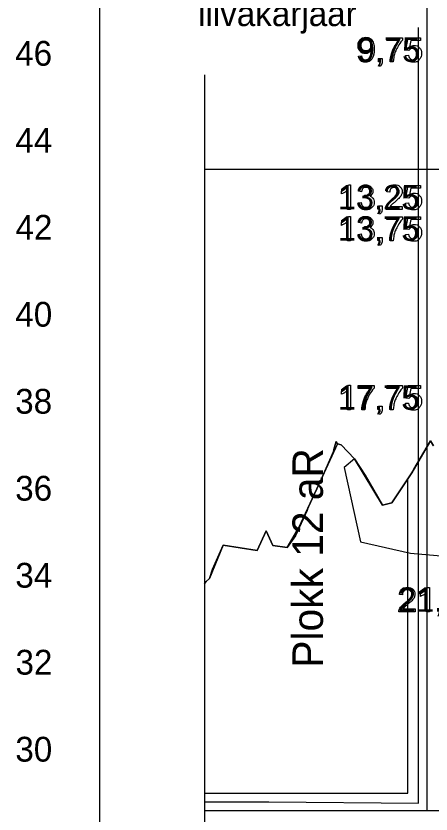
# Model space of a CAD drawing. Extents: x 700746 to 706058, y 6570320 to 6580460.
# Drawn here: x 704941.5 to 705036.8, y 6575747.1 to 6575930.6 of the extents above; entities that cross this region are included whole.
import ezdxf

# ---------------------------------------------------------------- set-up
doc = ezdxf.new("R2010")
doc.units = 0
for name, color, linetype in [('Default', 7, 'Continuous'), ('GEOLPUNKT', 7, 'Continuous'), ('illumineerimisjooned', 7, 'Continuous'), ('kataster', 7, 'Continuous'), ('mõõtpost vasak', 7, 'Continuous'), ('PIIR', 7, 'Continuous'), ('Plokid', 7, 'Continuous'), ('Täide', 7, 'Continuous'), ('VEEKOGU', 7, 'Continuous'), ('VORMISTUS', 7, 'Continuous')]:
    doc.layers.add(name, color=color, linetype=linetype)

msp = doc.modelspace()

# ---------------------------------------------------------------- linework, layer by layer
at = {"layer": 'Default'}
msp.add_lwpolyline([(704984.75, 6575800.07), (704985.13, 6575800.53), (704985.91, 6575801.22), (704986.61, 6575803.36), (704989.02, 6575808.9), (704996.86, 6575807.67), (704998.93, 6575812.15), (705000.44, 6575808.82), (705003.76, 6575808.38), (705006.46, 6575812.98), (705011.55, 6575823.96), (705014.36, 6575830.45), (705014.55, 6575831.17), (705014.98, 6575832.72), (705015.29, 6575832.16), (705016.14, 6575831.96), (705019.22, 6575828.75), (705021.67, 6575824.96), (705025.67, 6575818.09), (705027.79, 6575818.59), (705032.37, 6575825.52), (705036.63, 6575832.88), (705037.37, 6575831.69)], dxfattribs=at)
at = {"layer": 'GEOLPUNKT'}
for points in [[(705026.6, 6575924.89), (705026.6, 6575925.56), (705030.23, 6575925.56), (705030.23, 6575925.02)], [(705029.34, 6575924.89), (705026.6, 6575924.89)], [(705031.67, 6575922.59), (705031.03, 6575922.68), (705031.57, 6575925.56), (705034.35, 6575925.56), (705034.35, 6575924.9), (705032.12, 6575924.9), (705031.82, 6575923.4)], [(705020.14, 6575921.33), (705020.8, 6575921.39)], [(705024.76, 6575920.03), (705024.76, 6575920.81), (705025.54, 6575920.81), (705025.54, 6575920.03)], [(705030.91, 6575921.5), (705031.63, 6575921.56)], [(705024.9, 6575918.92), (705024.71, 6575919.21)], [(705025.14, 6575920.03), (705024.76, 6575920.03)], [(705028.09, 6575920.03), (705027.38, 6575920.03)], [(705017.83, 6575891.71), (705018.27, 6575891.71), (705018.27, 6575886.08)], [(705031.67, 6575888.65), (705031.03, 6575888.73), (705031.57, 6575891.61), (705034.35, 6575891.61), (705034.35, 6575890.95), (705032.12, 6575890.95), (705031.82, 6575889.45)], [(705016.21, 6575889.64), (705016.21, 6575890.3)], [(705018.27, 6575886.08), (705017.58, 6575886.08), (705017.58, 6575890.46)], [(705020.79, 6575890.13), (705020.11, 6575890.25)], [(705021.39, 6575888.74), (705021.47, 6575889.34)], [(705027.3, 6575890.02), (705026.6, 6575890.09)], [(705020.04, 6575887.57), (705020.73, 6575887.66)], [(705030.91, 6575887.55), (705031.63, 6575887.61)], [(705024.76, 6575886.08), (705024.76, 6575886.87), (705025.54, 6575886.87), (705025.54, 6575886.08)], [(705025.14, 6575886.08), (705024.76, 6575886.08)], [(705030.17, 6575886.75), (705030.17, 6575886.08), (705026.47, 6575886.08)], [(705027.42, 6575886.75), (705030.17, 6575886.75)], [(705017.83, 6575884.49), (705018.27, 6575884.49), (705018.27, 6575878.87)], [(705024.9, 6575884.97), (705024.71, 6575885.27)], [(705026.6, 6575883.73), (705026.6, 6575884.4), (705030.23, 6575884.4), (705030.23, 6575883.86)], [(705031.67, 6575881.43), (705031.03, 6575881.52), (705031.57, 6575884.4), (705034.35, 6575884.4), (705034.35, 6575883.74), (705032.12, 6575883.74), (705031.82, 6575882.23)], [(705016.21, 6575882.42), (705016.21, 6575883.08)], [(705018.27, 6575878.87), (705017.58, 6575878.87), (705017.58, 6575883.25)], [(705020.79, 6575882.91), (705020.11, 6575883.04)], [(705021.39, 6575881.52), (705021.47, 6575882.12)], [(705029.34, 6575883.73), (705026.6, 6575883.73)], [(705020.04, 6575880.35), (705020.73, 6575880.44)], [(705030.91, 6575880.34), (705031.63, 6575880.4)], [(705024.76, 6575878.87), (705024.76, 6575879.65), (705025.54, 6575879.65), (705025.54, 6575878.87)], [(705025.14, 6575878.87), (705024.76, 6575878.87)], [(705028.09, 6575878.87), (705027.38, 6575878.87)], [(705024.9, 6575877.76), (705024.71, 6575878.05)], [(705017.83, 6575845.65), (705018.27, 6575845.65), (705018.27, 6575840.03)], [(705020.08, 6575844.89), (705020.08, 6575845.56), (705023.71, 6575845.56), (705023.71, 6575845.02)], [(705026.6, 6575844.89), (705026.6, 6575845.56), (705030.23, 6575845.56), (705030.23, 6575845.02)], [(705031.67, 6575842.59), (705031.03, 6575842.68), (705031.57, 6575845.56), (705034.35, 6575845.56), (705034.35, 6575844.9), (705032.12, 6575844.9), (705031.82, 6575843.4)], [(705016.21, 6575843.58), (705016.21, 6575844.24)], [(705018.27, 6575840.03), (705017.58, 6575840.03), (705017.58, 6575844.41)], [(705022.82, 6575844.89), (705020.08, 6575844.89)], [(705029.34, 6575844.89), (705026.6, 6575844.89)], [(705021.57, 6575840.03), (705020.86, 6575840.03)], [(705024.76, 6575840.03), (705024.76, 6575840.81), (705025.54, 6575840.81), (705025.54, 6575840.03)], [(705025.14, 6575840.03), (705024.76, 6575840.03)], [(705028.09, 6575840.03), (705027.38, 6575840.03)], [(705030.91, 6575841.5), (705031.63, 6575841.56)], [(705024.9, 6575838.92), (705024.71, 6575839.21)], [(705030.24, 6575797.49), (705029.54, 6575797.56)], [(705034.37, 6575797.11), (705034.37, 6575797.77)], [(705036.43, 6575793.56), (705035.75, 6575793.56), (705035.75, 6575797.94)], [(705035.99, 6575799.18), (705036.43, 6575799.18), (705036.43, 6575793.56)], [(705033.11, 6575794.22), (705033.11, 6575793.56), (705029.41, 6575793.56)], [(705030.36, 6575794.22), (705033.11, 6575794.22)]]:
    msp.add_lwpolyline(points, dxfattribs=at)
for points in [[(705020.8, 6575921.39), (705020.88, 6575920.92), (705021.12, 6575920.71), (705021.36, 6575920.5), (705021.73, 6575920.5), (705022.04, 6575920.5), (705022.28, 6575920.64), (705022.52, 6575920.79), (705022.67, 6575921.03), (705022.82, 6575921.27), (705022.93, 6575921.69), (705023.03, 6575922.1), (705023.03, 6575922.53), (705023.03, 6575922.57), (705023.03, 6575922.67), (705022.82, 6575922.34), (705022.46, 6575922.13), (705022.11, 6575921.93), (705021.69, 6575921.93), (705021, 6575921.93), (705020.52, 6575922.43), (705020.03, 6575922.94), (705020.03, 6575923.76), (705020.03, 6575924.61), (705020.54, 6575925.13), (705021.04, 6575925.65), (705021.79, 6575925.65), (705022.34, 6575925.65), (705022.79, 6575925.36), (705023.24, 6575925.06), (705023.48, 6575924.52), (705023.71, 6575923.97), (705023.71, 6575922.94), (705023.71, 6575921.87), (705023.48, 6575921.23), (705023.25, 6575920.6), (705022.79, 6575920.27), (705022.33, 6575919.93), (705021.71, 6575919.93), (705021.05, 6575919.93), (705020.64, 6575920.3), (705020.22, 6575920.66), (705020.14, 6575921.33)], [(705022.95, 6575923.79), (705022.95, 6575924.39), (705022.64, 6575924.73), (705022.32, 6575925.08), (705021.88, 6575925.08), (705021.42, 6575925.08), (705021.08, 6575924.71), (705020.74, 6575924.33), (705020.74, 6575923.74), (705020.74, 6575923.2), (705021.06, 6575922.87), (705021.39, 6575922.53), (705021.86, 6575922.53), (705022.34, 6575922.53), (705022.64, 6575922.87), (705022.95, 6575923.2), (705022.95, 6575923.79)], [(705027.38, 6575920.03), (705027.4, 6575920.69), (705027.64, 6575921.63), (705027.89, 6575922.56), (705028.36, 6575923.43), (705028.82, 6575924.3), (705029.34, 6575924.89)], [(705030.23, 6575925.02), (705029.69, 6575924.45), (705029.17, 6575923.51), (705028.64, 6575922.56), (705028.36, 6575921.57), (705028.15, 6575920.87), (705028.09, 6575920.03)], [(705031.82, 6575923.4), (705032.32, 6575923.75), (705032.88, 6575923.75), (705033.61, 6575923.75), (705034.12, 6575923.24), (705034.62, 6575922.73), (705034.62, 6575921.93), (705034.62, 6575921.17), (705034.18, 6575920.62), (705033.64, 6575919.93), (705032.71, 6575919.93), (705031.94, 6575919.93), (705031.46, 6575920.36), (705030.97, 6575920.79), (705030.91, 6575921.5)], [(705031.63, 6575921.56), (705031.71, 6575921.03), (705032, 6575920.76), (705032.29, 6575920.5), (705032.71, 6575920.5), (705033.2, 6575920.5), (705033.55, 6575920.87), (705033.89, 6575921.25), (705033.89, 6575921.87), (705033.89, 6575922.46), (705033.56, 6575922.8), (705033.23, 6575923.14), (705032.69, 6575923.14), (705032.36, 6575923.14), (705032.09, 6575922.99), (705031.83, 6575922.84), (705031.67, 6575922.59)], [(705024.71, 6575919.21), (705024.93, 6575919.31), (705025.03, 6575919.49), (705025.13, 6575919.68), (705025.14, 6575920.03)], [(705025.54, 6575920.03), (705025.54, 6575919.6), (705025.38, 6575919.33), (705025.23, 6575919.06), (705024.9, 6575918.92)], [(705016.21, 6575890.3), (705016.79, 6575890.57), (705017.22, 6575890.96), (705017.65, 6575891.34), (705017.83, 6575891.71)], [(705020.11, 6575890.25), (705020.23, 6575890.95), (705020.68, 6575891.33), (705021.13, 6575891.71), (705021.79, 6575891.71), (705022.25, 6575891.71), (705022.64, 6575891.51), (705023.02, 6575891.31), (705023.23, 6575890.97), (705023.43, 6575890.63), (705023.43, 6575890.25), (705023.43, 6575889.89), (705023.24, 6575889.59), (705023.04, 6575889.3), (705022.66, 6575889.12), (705023.16, 6575889.01), (705023.43, 6575888.64), (705023.71, 6575888.28), (705023.71, 6575887.74), (705023.71, 6575887.01), (705023.17, 6575886.5), (705022.64, 6575885.99), (705021.82, 6575885.99), (705021.08, 6575885.99), (705020.59, 6575886.43), (705020.11, 6575886.87), (705020.04, 6575887.57)], [(705026.6, 6575890.09), (705026.67, 6575890.88), (705027.14, 6575891.29), (705027.62, 6575891.71), (705028.41, 6575891.71), (705029.22, 6575891.71), (705029.69, 6575891.26), (705030.16, 6575890.81), (705030.16, 6575890.15), (705030.16, 6575889.82), (705030.02, 6575889.49), (705029.88, 6575889.17), (705029.57, 6575888.81), (705029.25, 6575888.45), (705028.51, 6575887.82), (705027.89, 6575887.3), (705027.71, 6575887.12), (705027.54, 6575886.93), (705027.42, 6575886.75)], [(705017.58, 6575890.46), (705017.34, 6575890.23), (705016.93, 6575889.99), (705016.53, 6575889.75), (705016.21, 6575889.64)], [(705021.47, 6575889.34), (705021.54, 6575889.33), (705021.58, 6575889.33), (705022.02, 6575889.33), (705022.37, 6575889.56), (705022.72, 6575889.79), (705022.72, 6575890.27), (705022.72, 6575890.65), (705022.47, 6575890.89), (705022.21, 6575891.14), (705021.81, 6575891.14), (705021.41, 6575891.14), (705021.14, 6575890.89), (705020.87, 6575890.64), (705020.79, 6575890.13)], [(705026.47, 6575886.08), (705026.46, 6575886.33), (705026.55, 6575886.56), (705026.69, 6575886.94), (705027, 6575887.31), (705027.31, 6575887.67), (705027.9, 6575888.15), (705028.81, 6575888.9), (705029.13, 6575889.34), (705029.45, 6575889.78), (705029.45, 6575890.17), (705029.45, 6575890.58), (705029.16, 6575890.86), (705028.87, 6575891.14), (705028.4, 6575891.14), (705027.9, 6575891.14), (705027.6, 6575890.84), (705027.31, 6575890.54), (705027.3, 6575890.02)], [(705031.82, 6575889.45), (705032.32, 6575889.8), (705032.88, 6575889.8), (705033.61, 6575889.8), (705034.12, 6575889.29), (705034.62, 6575888.78), (705034.62, 6575887.99), (705034.62, 6575887.22), (705034.18, 6575886.67), (705033.64, 6575885.99), (705032.71, 6575885.99), (705031.94, 6575885.99), (705031.46, 6575886.42), (705030.97, 6575886.85), (705030.91, 6575887.55)], [(705020.73, 6575887.66), (705020.84, 6575887.07), (705021.13, 6575886.82), (705021.41, 6575886.56), (705021.82, 6575886.56), (705022.31, 6575886.56), (705022.64, 6575886.89), (705022.98, 6575887.23), (705022.98, 6575887.73), (705022.98, 6575888.2), (705022.67, 6575888.51), (705022.36, 6575888.82), (705021.88, 6575888.82), (705021.68, 6575888.82), (705021.39, 6575888.74)], [(705031.63, 6575887.61), (705031.71, 6575887.08), (705032, 6575886.82), (705032.29, 6575886.55), (705032.71, 6575886.55), (705033.2, 6575886.55), (705033.55, 6575886.93), (705033.89, 6575887.3), (705033.89, 6575887.92), (705033.89, 6575888.51), (705033.56, 6575888.85), (705033.23, 6575889.2), (705032.69, 6575889.2), (705032.36, 6575889.2), (705032.09, 6575889.04), (705031.83, 6575888.89), (705031.67, 6575888.65)], [(705024.71, 6575885.27), (705024.93, 6575885.36), (705025.03, 6575885.55), (705025.13, 6575885.74), (705025.14, 6575886.08)], [(705025.54, 6575886.08), (705025.54, 6575885.65), (705025.38, 6575885.39), (705025.23, 6575885.12), (705024.9, 6575884.97)], [(705016.21, 6575883.08), (705016.79, 6575883.36), (705017.22, 6575883.74), (705017.65, 6575884.13), (705017.83, 6575884.49)], [(705020.11, 6575883.04), (705020.23, 6575883.73), (705020.68, 6575884.11), (705021.13, 6575884.49), (705021.79, 6575884.49), (705022.25, 6575884.49), (705022.64, 6575884.29), (705023.02, 6575884.1), (705023.23, 6575883.76), (705023.43, 6575883.42), (705023.43, 6575883.04), (705023.43, 6575882.67), (705023.24, 6575882.38), (705023.04, 6575882.08), (705022.66, 6575881.9), (705023.16, 6575881.79), (705023.43, 6575881.43), (705023.71, 6575881.07), (705023.71, 6575880.53), (705023.71, 6575879.79), (705023.17, 6575879.28), (705022.64, 6575878.77), (705021.82, 6575878.77), (705021.08, 6575878.77), (705020.59, 6575879.21), (705020.11, 6575879.65), (705020.04, 6575880.35)], [(705021.47, 6575882.12), (705021.54, 6575882.12), (705021.58, 6575882.12), (705022.02, 6575882.12), (705022.37, 6575882.35), (705022.72, 6575882.57), (705022.72, 6575883.05), (705022.72, 6575883.43), (705022.47, 6575883.68), (705022.21, 6575883.93), (705021.81, 6575883.93), (705021.41, 6575883.93), (705021.14, 6575883.67), (705020.87, 6575883.42), (705020.79, 6575882.91)], [(705030.23, 6575883.86), (705029.69, 6575883.29), (705029.17, 6575882.35), (705028.64, 6575881.4), (705028.36, 6575880.41), (705028.15, 6575879.7), (705028.09, 6575878.87)], [(705017.58, 6575883.25), (705017.34, 6575883.01), (705016.93, 6575882.77), (705016.53, 6575882.54), (705016.21, 6575882.42)], [(705027.38, 6575878.87), (705027.4, 6575879.53), (705027.64, 6575880.46), (705027.89, 6575881.4), (705028.36, 6575882.27), (705028.82, 6575883.14), (705029.34, 6575883.73)], [(705031.82, 6575882.23), (705032.32, 6575882.59), (705032.88, 6575882.59), (705033.61, 6575882.59), (705034.12, 6575882.08), (705034.62, 6575881.57), (705034.62, 6575880.77), (705034.62, 6575880.01), (705034.18, 6575879.45), (705033.64, 6575878.77), (705032.71, 6575878.77), (705031.94, 6575878.77), (705031.46, 6575879.2), (705030.97, 6575879.63), (705030.91, 6575880.34)], [(705031.63, 6575880.4), (705031.71, 6575879.87), (705032, 6575879.6), (705032.29, 6575879.34), (705032.71, 6575879.34), (705033.2, 6575879.34), (705033.55, 6575879.71), (705033.89, 6575880.09), (705033.89, 6575880.71), (705033.89, 6575881.3), (705033.56, 6575881.64), (705033.23, 6575881.98), (705032.69, 6575881.98), (705032.36, 6575881.98), (705032.09, 6575881.83), (705031.83, 6575881.68), (705031.67, 6575881.43)], [(705020.73, 6575880.44), (705020.84, 6575879.86), (705021.13, 6575879.6), (705021.41, 6575879.34), (705021.82, 6575879.34), (705022.31, 6575879.34), (705022.64, 6575879.68), (705022.98, 6575880.01), (705022.98, 6575880.51), (705022.98, 6575880.98), (705022.67, 6575881.29), (705022.36, 6575881.6), (705021.88, 6575881.6), (705021.68, 6575881.6), (705021.39, 6575881.52)], [(705024.71, 6575878.05), (705024.93, 6575878.15), (705025.03, 6575878.33), (705025.13, 6575878.52), (705025.14, 6575878.87)], [(705025.54, 6575878.87), (705025.54, 6575878.44), (705025.38, 6575878.17), (705025.23, 6575877.9), (705024.9, 6575877.76)], [(705016.21, 6575844.24), (705016.79, 6575844.52), (705017.22, 6575844.9), (705017.65, 6575845.29), (705017.83, 6575845.65)], [(705017.58, 6575844.41), (705017.34, 6575844.17), (705016.93, 6575843.94), (705016.53, 6575843.7), (705016.21, 6575843.58)], [(705020.86, 6575840.03), (705020.87, 6575840.69), (705021.12, 6575841.63), (705021.37, 6575842.56), (705021.83, 6575843.43), (705022.3, 6575844.3), (705022.82, 6575844.89)], [(705023.71, 6575845.02), (705023.17, 6575844.45), (705022.65, 6575843.51), (705022.12, 6575842.56), (705021.83, 6575841.57), (705021.63, 6575840.87), (705021.57, 6575840.03)], [(705027.38, 6575840.03), (705027.4, 6575840.69), (705027.64, 6575841.63), (705027.89, 6575842.56), (705028.36, 6575843.43), (705028.82, 6575844.3), (705029.34, 6575844.89)], [(705030.23, 6575845.02), (705029.69, 6575844.45), (705029.17, 6575843.51), (705028.64, 6575842.56), (705028.36, 6575841.57), (705028.15, 6575840.87), (705028.09, 6575840.03)], [(705031.82, 6575843.4), (705032.32, 6575843.75), (705032.88, 6575843.75), (705033.61, 6575843.75), (705034.12, 6575843.24), (705034.62, 6575842.73), (705034.62, 6575841.93), (705034.62, 6575841.17), (705034.18, 6575840.62), (705033.64, 6575839.93), (705032.71, 6575839.93), (705031.94, 6575839.93), (705031.46, 6575840.36), (705030.97, 6575840.79), (705030.91, 6575841.5)], [(705031.63, 6575841.56), (705031.71, 6575841.03), (705032, 6575840.76), (705032.29, 6575840.5), (705032.71, 6575840.5), (705033.2, 6575840.5), (705033.55, 6575840.87), (705033.89, 6575841.25), (705033.89, 6575841.87), (705033.89, 6575842.46), (705033.56, 6575842.8), (705033.23, 6575843.14), (705032.69, 6575843.14), (705032.36, 6575843.14), (705032.09, 6575842.99), (705031.83, 6575842.84), (705031.67, 6575842.59)], [(705024.71, 6575839.21), (705024.93, 6575839.31), (705025.03, 6575839.49), (705025.13, 6575839.68), (705025.14, 6575840.03)], [(705025.54, 6575840.03), (705025.54, 6575839.6), (705025.38, 6575839.33), (705025.23, 6575839.06), (705024.9, 6575838.92)], [(705029.41, 6575793.56), (705029.4, 6575793.81), (705029.49, 6575794.04), (705029.63, 6575794.42), (705029.94, 6575794.78), (705030.25, 6575795.15), (705030.84, 6575795.63), (705031.75, 6575796.38), (705032.07, 6575796.82), (705032.39, 6575797.25), (705032.39, 6575797.64), (705032.39, 6575798.05), (705032.1, 6575798.33), (705031.81, 6575798.61), (705031.34, 6575798.61), (705030.84, 6575798.61), (705030.55, 6575798.31), (705030.25, 6575798.02), (705030.24, 6575797.49)], [(705029.54, 6575797.56), (705029.61, 6575798.35), (705030.08, 6575798.77), (705030.56, 6575799.18), (705031.35, 6575799.18), (705032.16, 6575799.18), (705032.63, 6575798.73), (705033.1, 6575798.29), (705033.1, 6575797.63), (705033.1, 6575797.29), (705032.96, 6575796.97), (705032.83, 6575796.64), (705032.51, 6575796.28), (705032.19, 6575795.92), (705031.45, 6575795.3), (705030.83, 6575794.78), (705030.65, 6575794.59), (705030.48, 6575794.41), (705030.36, 6575794.22)], [(705034.37, 6575797.77), (705034.95, 6575798.05), (705035.38, 6575798.43), (705035.81, 6575798.82), (705035.99, 6575799.18)], [(705035.75, 6575797.94), (705035.5, 6575797.7), (705035.1, 6575797.47), (705034.69, 6575797.23), (705034.37, 6575797.11)]]:
    msp.add_open_spline(points, degree=3, dxfattribs=at)
at = {"layer": 'illumineerimisjooned'}
for p, q in [((705033.88, 6575897.87), (705033.88, 6575927.87)), ((705033.88, 6575749.59), (705033.88, 6575897.87))]:
    msp.add_line(p, q, dxfattribs=at)
msp.add_lwpolyline([(704984.75, 6575749.87), (704999.52, 6575749.87), (705033.88, 6575749.59)], dxfattribs=at)
at = {"layer": 'kataster'}
msp.add_line((705035.89, 6575927.72), (705035.89, 6575957.72), dxfattribs=at)
at = {"layer": 'mõõtpost vasak'}
msp.add_line((704960.75, 6575721.97), (704960.75, 6576121.97), dxfattribs=at)
at = {"layer": 'PIIR'}
msp.add_line((705035.89, 6575747.9), (705035.89, 6575927.72), dxfattribs=at)
for points in [[(704984.68, 6575747.9), (704989.66, 6575747.9), (705035.89, 6575747.9)], [(705035.89, 6575747.9), (705277.24, 6575747.87)]]:
    msp.add_lwpolyline(points, dxfattribs=at)
at = {"layer": 'Plokid'}
for p, q in [((705031.49, 6575751.87), (705031.49, 6575824.18)), ((704984.75, 6575751.87), (705031.49, 6575751.87))]:
    msp.add_line(p, q, dxfattribs=at)
msp.add_lwpolyline([(705031.49, 6575824.18), (705027.79, 6575818.59), (705025.67, 6575818.09), (705021.67, 6575824.96), (705019.22, 6575828.75), (705016.14, 6575831.96), (705015.29, 6575832.16), (705005.62, 6575811.01), (705003.76, 6575808.38), (705000.44, 6575808.82), (704998.93, 6575812.15), (704996.86, 6575807.67), (704989.02, 6575808.9), (704985.91, 6575801.22), (704985.13, 6575800.53), (704984.75, 6575800.07)], dxfattribs=at)
at = {"layer": 'Täide'}
for p, q in [((705036.63, 6575832.88), (705032.85, 6575826.34)), ((705037.37, 6575831.69), (705036.63, 6575832.88)), ((705008.5, 6575817.37), (705008.32, 6575816.82)), ((704984.75, 6575800.07), (704984.75, 6575731.87))]:
    msp.add_line(p, q, dxfattribs=at)
for points in [[(704984.75, 6575917.01), (704984.75, 6575731.87), (704984.75, 6575723.87), (704984.75, 6575723.87)], [(705016.14, 6575831.96), (705015.29, 6575832.16), (705014.98, 6575832.72), (705014.55, 6575831.17), (705014.36, 6575830.45), (705011.55, 6575823.96), (705008.5, 6575817.37)], [(705027.79, 6575818.59), (705025.67, 6575818.09), (705021.67, 6575824.96), (705019.22, 6575828.75), (705016.8, 6575826.73), (705020.58, 6575809.67), (705032.08, 6575807.01), (705041.7, 6575806.24), (705049.88, 6575806.43), (705056.69, 6575829.17), (705057.36, 6575832.74)], [(705037.37, 6575831.69), (705036.63, 6575832.88), (705032.37, 6575825.52), (705027.79, 6575818.59)], [(705027.79, 6575818.59), (705025.67, 6575818.09), (705019.22, 6575828.75), (705016.14, 6575831.96)], [(705032.85, 6575826.34), (705032.37, 6575825.52), (705027.79, 6575818.59)], [(705008.32, 6575816.82), (705005.65, 6575811.05), (705003.76, 6575808.38)], [(705003.76, 6575808.38), (705000.44, 6575808.82), (704998.93, 6575812.15), (704996.86, 6575807.67)], [(704996.86, 6575807.67), (704989.02, 6575808.9), (704985.91, 6575801.22)], [(704985.91, 6575801.22), (704985.13, 6575800.53), (704984.75, 6575800.07)]]:
    msp.add_lwpolyline(points, dxfattribs=at)
at = {"layer": 'VEEKOGU'}
for p, q in [((704984.75, 6575895.27), (704984.75, 6575800.07)), ((705153.89, 6575895.27), (704984.75, 6575895.27)), ((705032.85, 6575826.34), (705036.63, 6575832.88)), ((705036.63, 6575832.88), (705037.37, 6575831.69)), ((705016.14, 6575831.96), (705019.22, 6575828.75)), ((705008.32, 6575816.82), (705008.5, 6575817.37))]:
    msp.add_line(p, q, dxfattribs=at)
for points in [[(705008.5, 6575817.37), (705011.55, 6575823.96), (705014.36, 6575830.45), (705014.55, 6575831.17), (705014.98, 6575832.72), (705015.29, 6575832.16), (705016.14, 6575831.96)], [(705019.22, 6575828.75), (705021.67, 6575824.96), (705025.67, 6575818.09), (705027.79, 6575818.59)], [(705027.79, 6575818.59), (705032.37, 6575825.52), (705032.85, 6575826.34)], [(705003.76, 6575808.38), (705005.65, 6575811.05), (705008.32, 6575816.82)], [(704996.86, 6575807.67), (704998.93, 6575812.15), (705000.44, 6575808.82), (705003.76, 6575808.38)], [(704985.91, 6575801.22), (704989.02, 6575808.9), (704996.86, 6575807.67)], [(704984.75, 6575800.07), (704985.13, 6575800.53), (704985.91, 6575801.22)]]:
    msp.add_lwpolyline(points, dxfattribs=at)

# ---------------------------------------------------------------- texts
at = {"layer": 'GEOLPUNKT'}
for s, p in [('9,75', (705019.71, 6575920.03)), ('13,25', (705015.36, 6575886.08)), ('13,75', (705015.36, 6575878.87)), ('17,75', (705015.36, 6575840.03)), ('21,75', (705029.17, 6575793.56))]:
    msp.add_text(s, height=5.6, dxfattribs=at).set_placement(p)
at = {"layer": 'mõõtpost vasak'}
for s, p in [('46', (704941.29, 6575919.12)), ('44', (704941.32, 6575899.12)), ('42', (704941.36, 6575879.12)), ('40', (704941.32, 6575859.12)), ('38', (704941.29, 6575839.12)), ('36', (704941.29, 6575819.12)), ('34', (704941.32, 6575799.12)), ('32', (704941.36, 6575779.12)), ('30', (704941.32, 6575759.12))]:
    msp.add_text(s, height=5.7, dxfattribs=at).set_placement(p)
at = {"layer": 'Plokid'}
msp.add_text('Plokk 12 aR', height=7, rotation=90, dxfattribs=at).set_placement((705011.96, 6575780.72))
at = {"layer": 'VORMISTUS'}
msp.add_text('liivakarjäär', height=5.7, dxfattribs=at).set_placement((704983.29, 6575928.23))

doc.saveas('drawing.dxf')
